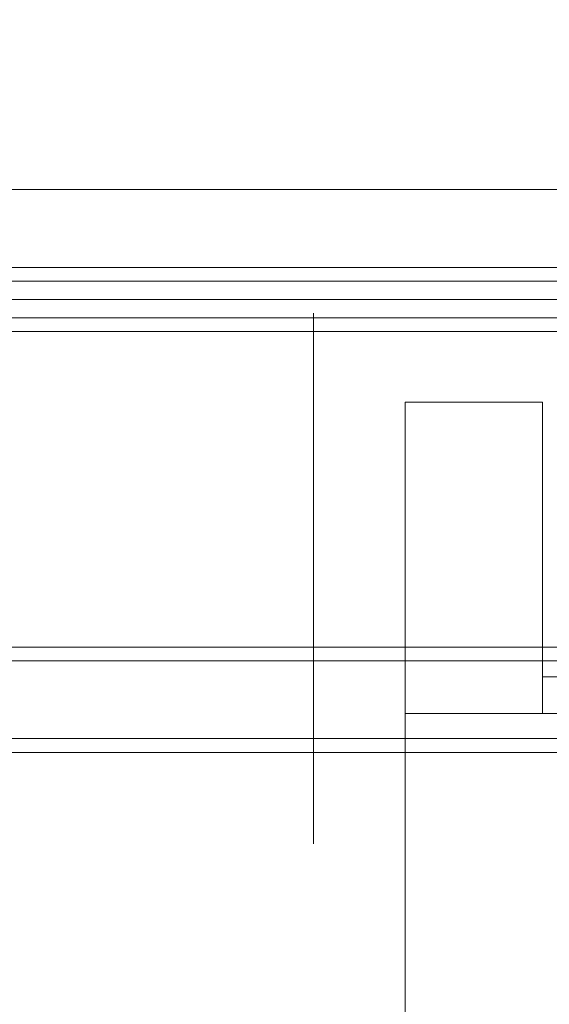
# Model space of a CAD drawing. Header units: millimetres. Extents: x -3490 to 61924, y -72580 to 6847.
# Tile 828 of 1056: x 26546 to 26662, y 1133 to 1348. Entities that reach past the tile are written whole.
import ezdxf

# ---------------------------------------------------------------- set-up
doc = ezdxf.new("R2010")
doc.units = ezdxf.units.MM
doc.layers.add('COTAS_P', color=1, linetype='Continuous', lineweight=0)
doc.layers.add('lateral_C05', color=7, linetype='Continuous', lineweight=0)
doc.dimstyles.new('R19_100', dxfattribs={"dimtxt": 250, "dimasz": 150, "dimexe": 150, "dimexo": 80, "dimgap": 100, "dimtad": 1, "dimtih": 1, "dimtoh": 1, "dimdsep": 46, "dimcen": 0.09, "dimadec": 0, "dimazin": 0, "dimtfac": 1, "dimtdec": 4, "dimtofl": 0, "dimtmove": 0, "dimatfit": 3, "dimfxl": 1, "dimtolj": 1, "dimtzin": 0, "dimarcsym": 0})

# ---------------------------------------------------------------- blocks, each defined once
blk = doc.blocks.new('DIM_R29_7')
at = {"layer": 'COTAS_P'}
for p, q in [((24250.07, 2141), (24400.07, 2186)), ((26750.07, 2141), (26600.07, 2186)), ((24250.07, 1241), (24250.07, 2141)), ((24250.07, 2141), (26750.07, 2141)), ((24250.07, 2141), (24400.07, 2096)), ((26750.07, 2141), (26600.07, 2096)), ((26750.07, 1241), (26750.07, 2141))]:
    blk.add_line(p, q, dxfattribs=at)
blk.add_text('2500 P', height=250, dxfattribs=at).set_placement((25500.07, 2241))
blk = doc.blocks.new('DIM_R29_19')
at = {"layer": 'COTAS_P'}
for p, q in [((18820, 2240), (18619.96, 1362.51)), ((18619.96, 1362.51), (18776.21, 1373.05)), ((27699.96, -707.49), (18619.96, 1362.51)), ((18619.96, 1362.51), (18756.2, 1285.3)), ((27900, 170), (27699.96, -707.49)), ((27699.96, -707.49), (27563.71, -630.27)), ((27699.96, -707.49), (27543.71, -718.02))]:
    blk.add_line(p, q, dxfattribs=at)
blk.add_text('9312.96 P', height=250, rotation=167.1576, dxfattribs=at).set_placement((23137.73, 230.02))

msp = doc.modelspace()

# ---------------------------------------------------------------- linework, layer by layer
at = {"layer": 'lateral_C05'}
for p, q in [((24310.067, 1311), (26690.067, 1311)), ((24250.067, 1294), (26750.067, 1294)), ((24310.067, 1294), (26690.067, 1294)), ((24250.067, 1291), (26750.067, 1291)), ((24310.067, 1291), (26690.067, 1291)), ((26100.817, 1291), (26700.067, 1291)), ((24300.067, 1287), (26700.067, 1287)), ((26100.817, 1287), (26700.067, 1287)), ((24300.067, 1283), (26700.067, 1283)), ((24310.067, 1283), (26690.067, 1283)), ((26610.067, 1283.928), (26610.067, 1284)), ((26610.067, 1283.712), (26610.067, 1283.928)), ((26610.067, 1283.352), (26610.067, 1283.712)), ((26610.067, 1282.85), (26610.067, 1283.352)), ((26610.067, 1282.206), (26610.067, 1282.85)), ((26610.067, 1281.423), (26610.067, 1282.206)), ((26610.067, 1280.502), (26610.067, 1281.423)), ((26610.067, 1279.446), (26610.067, 1280.502)), ((24310.067, 1280), (26690.067, 1280)), ((26610.067, 1278.256), (26610.067, 1279.446)), ((26610.067, 1276.937), (26610.067, 1278.256)), ((26610.067, 1275.491), (26610.067, 1276.937)), ((26610.067, 1273.922), (26610.067, 1275.491)), ((26610.067, 1272.234), (26610.067, 1273.922)), ((26610.067, 1270.431), (26610.067, 1272.234)), ((26610.067, 1268.517), (26610.067, 1270.431)), ((26610.067, 1266.498), (26610.067, 1268.517)), ((26610.067, 1264.378), (26610.067, 1266.498)), ((26610.067, 1266), (26610.067, 1265.95)), ((26610.067, 1265.95), (26610.067, 1265.801)), ((26610.067, 1265.801), (26610.067, 1265.553)), ((26610.067, 1265.553), (26610.067, 1265.207)), ((26610.067, 1265.207), (26610.067, 1264.763)), ((26610.067, 1264.763), (26610.067, 1264.223)), ((26610.067, 1262.162), (26610.067, 1264.378)), ((26610.067, 1264.223), (26610.067, 1263.588)), ((26610.067, 1263.588), (26610.067, 1262.859)), ((26630.067, 1196.5), (26630.067, 1264.5)), ((26630.067, 1264.5), (26660.067, 1264.5)), ((26660.067, 1196.5), (26660.067, 1264.5)), ((26610.067, 1262.859), (26610.067, 1262.039)), ((26610.067, 1259.857), (26610.067, 1262.162)), ((26610.067, 1262.039), (26610.067, 1261.129)), ((26610.067, 1261.129), (26610.067, 1260.132)), ((26610.067, 1260.132), (26610.067, 1259.05)), ((26610.067, 1257.468), (26610.067, 1259.857)), ((26610.067, 1259.05), (26610.067, 1257.885)), ((26610.067, 1257.885), (26610.067, 1256.642)), ((26610.067, 1255), (26610.067, 1257.468)), ((26610.067, 1256.642), (26610.067, 1255.322)), ((26610.067, 1255.322), (26610.067, 1253.929)), ((26610.067, 1252.46), (26610.067, 1255)), ((26610.067, 1253.929), (26610.067, 1252.467)), ((26610.067, 1252.467), (26610.067, 1250.94)), ((26610.067, 1249.855), (26610.067, 1252.46)), ((26610.067, 1250.94), (26610.067, 1249.35)), ((26610.067, 1247.19), (26610.067, 1249.855)), ((26610.067, 1249.35), (26610.067, 1247.702)), ((26610.067, 1247.702), (26610.067, 1246)), ((26610.067, 1244.472), (26610.067, 1247.19)), ((26610.067, 1246), (26610.067, 1244.248)), ((26610.067, 1241.709), (26610.067, 1244.472)), ((26610.067, 1244.248), (26610.067, 1242.451)), ((26610.067, 1242.451), (26610.067, 1240.614)), ((26610.067, 1238.906), (26610.067, 1241.709)), ((26610.067, 1240.614), (26610.067, 1238.739)), ((26610.067, 1236.072), (26610.067, 1238.906)), ((26610.067, 1238.739), (26610.067, 1236.834)), ((26610.067, 1236.834), (26610.067, 1234.901)), ((26610.067, 1233.212), (26610.067, 1236.072)), ((26610.067, 1234.901), (26610.067, 1232.946)), ((26610.067, 1230.334), (26610.067, 1233.212)), ((26610.067, 1232.946), (26610.067, 1230.974)), ((26610.067, 1230.974), (26610.067, 1228.989)), ((26610.067, 1227.446), (26610.067, 1230.334)), ((26610.067, 1228.989), (26610.067, 1226.997)), ((26610.067, 1224.554), (26610.067, 1227.446)), ((26610.067, 1226.997), (26610.067, 1225.003)), ((26610.067, 1225.003), (26610.067, 1223.011)), ((26610.067, 1221.666), (26610.067, 1224.554)), ((26610.067, 1223.011), (26610.067, 1221.026)), ((26610.067, 1218.788), (26610.067, 1221.666)), ((26610.067, 1221.026), (26610.067, 1219.054)), ((26610.067, 1219.054), (26610.067, 1217.099)), ((26610.067, 1215.928), (26610.067, 1218.788)), ((26610.067, 1217.099), (26610.067, 1215.166)), ((26610.067, 1213.094), (26610.067, 1215.928)), ((26610.067, 1215.166), (26610.067, 1213.261)), ((26610.067, 1213.261), (26610.067, 1211.386)), ((26610.067, 1210.291), (26610.067, 1213.094)), ((24310.067, 1211), (26690.067, 1211)), ((26610.067, 1211.386), (26610.067, 1209.549)), ((26610.067, 1207.528), (26610.067, 1210.291)), ((26610.067, 1209.549), (26610.067, 1207.752)), ((24310.067, 1208), (26690.067, 1208)), ((26610.067, 1207.752), (26610.067, 1206)), ((26610.067, 1204.81), (26610.067, 1207.528)), ((26610.067, 1206), (26610.067, 1204.298)), ((26610.067, 1202.145), (26610.067, 1204.81)), ((26610.067, 1204.298), (26610.067, 1202.65)), ((26660.067, 1196.5), (26660.067, 1204.5)), ((26660.067, 1204.5), (26840.067, 1204.5)), ((26610.067, 1202.65), (26610.067, 1201.06)), ((26610.067, 1199.54), (26610.067, 1202.145)), ((26610.067, 1201.06), (26610.067, 1199.533)), ((26610.067, 1197), (26610.067, 1199.54)), ((26610.067, 1199.533), (26610.067, 1198.071)), ((26610.067, 1198.071), (26610.067, 1196.678)), ((26610.067, 1194.532), (26610.067, 1197)), ((26610.067, 1196.678), (26610.067, 1195.358)), ((26630.067, 1114.5), (26630.067, 1196.5)), ((26630.067, 1196.5), (26690.067, 1196.5)), ((26630.067, 1196.5), (26660.067, 1196.5)), ((26660.067, 1196.5), (26840.067, 1196.5)), ((26610.067, 1195.358), (26610.067, 1194.115)), ((26610.067, 1192.143), (26610.067, 1194.532)), ((26610.067, 1194.115), (26610.067, 1192.95)), ((26610.067, 1192.95), (26610.067, 1191.868)), ((26610.067, 1189.838), (26610.067, 1192.143)), ((24250.067, 1191), (26750.067, 1191)), ((26610.067, 1191.868), (26610.067, 1190.871)), ((26610.067, 1190.871), (26610.067, 1189.961)), ((26610.067, 1189.961), (26610.067, 1189.141)), ((24250.067, 1188), (26750.067, 1188)), ((26610.067, 1187.622), (26610.067, 1189.838)), ((26610.067, 1189.141), (26610.067, 1188.412)), ((26610.067, 1188.412), (26610.067, 1187.777)), ((26610.067, 1187.777), (26610.067, 1187.237)), ((26610.067, 1185.502), (26610.067, 1187.622)), ((26610.067, 1187.237), (26610.067, 1186.793)), ((26610.067, 1186.793), (26610.067, 1186.447)), ((26610.067, 1186.447), (26610.067, 1186.199)), ((26610.067, 1186.199), (26610.067, 1186.05)), ((26610.067, 1186.05), (26610.067, 1186)), ((26610.067, 1183.483), (26610.067, 1185.502)), ((26610.067, 1181.569), (26610.067, 1183.483)), ((26610.067, 1179.766), (26610.067, 1181.569)), ((26610.067, 1178.078), (26610.067, 1179.766)), ((26610.067, 1176.509), (26610.067, 1178.078)), ((26610.067, 1175.063), (26610.067, 1176.509)), ((26610.067, 1173.744), (26610.067, 1175.063)), ((26610.067, 1172.554), (26610.067, 1173.744)), ((26610.067, 1171.498), (26610.067, 1172.554)), ((26610.067, 1170.577), (26610.067, 1171.498)), ((26610.067, 1169.794), (26610.067, 1170.577)), ((26610.067, 1169.15), (26610.067, 1169.794)), ((26610.067, 1168.648), (26610.067, 1169.15)), ((26610.067, 1168.288), (26610.067, 1168.648)), ((26610.067, 1168.072), (26610.067, 1168.288)), ((26610.067, 1168), (26610.067, 1168.072))]:
    msp.add_line(p, q, dxfattribs=at)

# ---------------------------------------------------------------- dimensions: what is measured, and where the dimension line sits
at = {"layer": 'COTAS_P'}
for p1, p2, picture, middle in [((24250.067, 1241), (26750.067, 1241), 'DIM_R29_7', (25500.067, 2141)), ((27900, 170), (18820, 2240), 'DIM_R29_19', (23159.956, 327.514))]:
    dim = msp.add_aligned_dim(p1=p1, p2=p2, distance=900, text='<> P', dimstyle='R19_100', dxfattribs=at)
    dim.commit()
    dim.dimension.update_dxf_attribs({"geometry": picture, "text_midpoint": middle})

doc.saveas('drawing.dxf')
